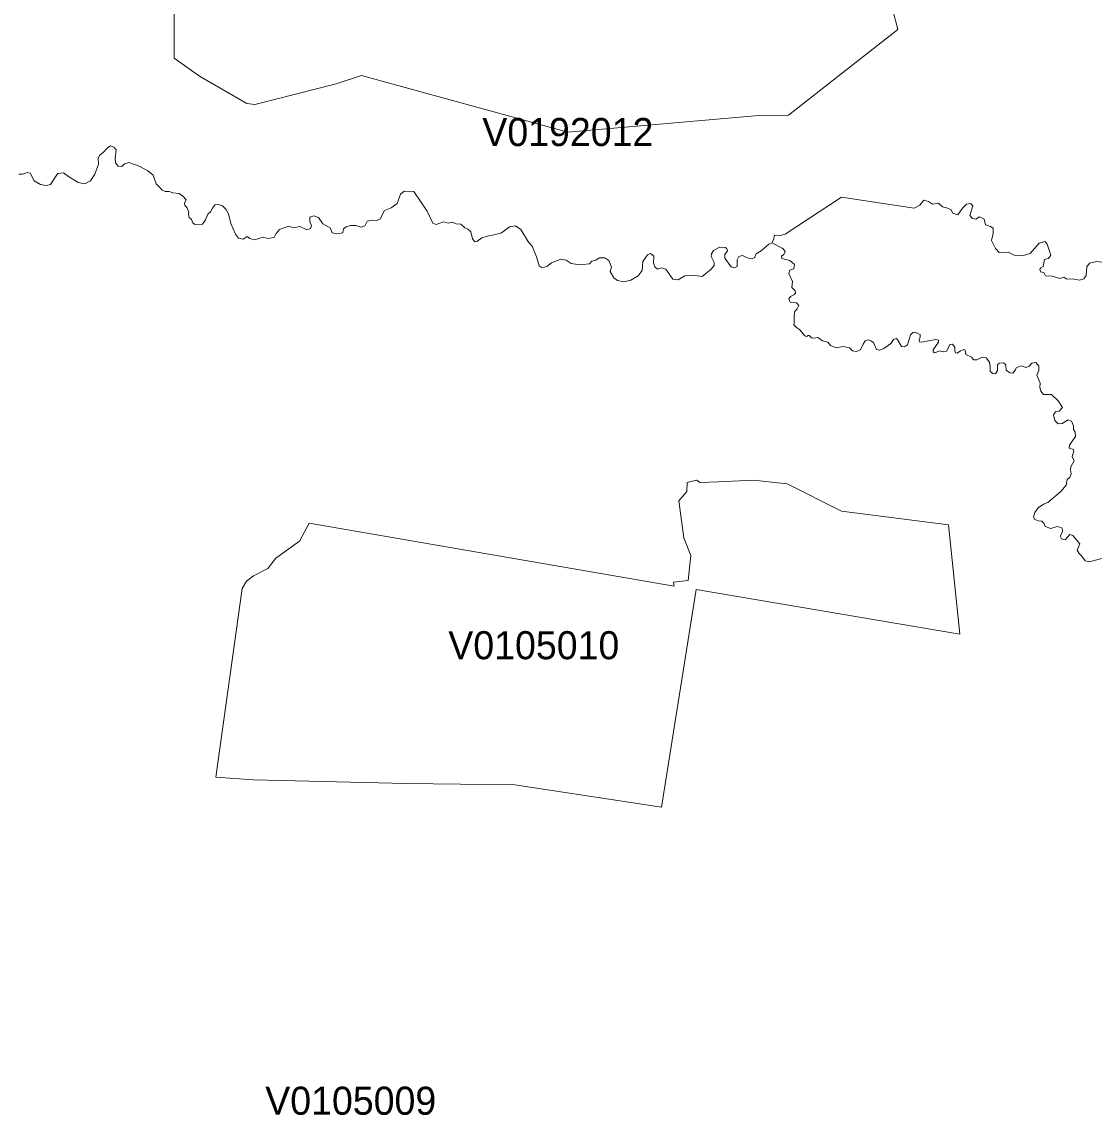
# Model space of a CAD drawing. Extents: x 369010 to 735936, y 6377141 to 6616555.
# Drawn here: x 581221 to 585055, y 6441645 to 6445542 of the extents above; entities that cross this region are included whole.
import ezdxf
from ezdxf.enums import TextEntityAlignment as Align

# ---------------------------------------------------------------- set-up
doc = ezdxf.new("R2010")
doc.units = 0
doc.header["$LTSCALE"] = 40
doc.layers.add('3', color=7, linetype='Continuous', lineweight=13)
doc.layers.add('4', color=7, linetype='Continuous')

msp = doc.modelspace()

# ---------------------------------------------------------------- linework, layer by layer
at = {"layer": '3'}
for points in [[(584327.27, 6445583.84), (584344.31, 6445514.33), (583954.88, 6445209.14), (583848.79, 6445207.82), (583168.08, 6445149.23), (582432.41, 6445350.65), (582342.04, 6445320.53), (582052.25, 6445247.04), (582023.28, 6445250.85), (581854.14, 6445348), (581764.1, 6445412.71), (581765.43, 6445742.06)], [(581765.43, 6445742.06), (581764.1, 6445412.71), (581854.14, 6445348), (582023.28, 6445250.85), (582052.25, 6445247.04), (582342.04, 6445320.53), (582432.41, 6445350.65), (583168.08, 6445149.23), (583848.79, 6445207.82), (583954.88, 6445209.14), (584344.31, 6445514.33), (584327.27, 6445583.84)], [(581210.99, 6444998.62), (581224.07, 6444999.12), (581241.94, 6445004.91), (581251.37, 6445002.1), (581265.11, 6444975.78), (581287.45, 6444962.71), (581308.14, 6444958.4), (581323.7, 6444962.04), (581340.91, 6444989.68), (581350.01, 6445001.1), (581369.54, 6445004.41), (581387.09, 6444991.34), (581421.68, 6444969.82), (581445.34, 6444964.03), (581465.7, 6444975.28), (581482.09, 6444999.28), (581495.16, 6445035.2), (581493.67, 6445056.55), (581499.8, 6445066.81), (581512.87, 6445078.06), (581524.95, 6445091.96), (581537.03, 6445099.91), (581549.78, 6445095.61), (581557.72, 6445086.34), (581553.75, 6445055.06), (581555.57, 6445039.67), (581564.18, 6445028.08), (581577.42, 6445025.93), (581587.84, 6445035.36), (581602.74, 6445041.15), (581639.98, 6445028.08), (581670.1, 6445010.7), (581689.13, 6444995.81), (581699.89, 6444965.19), (581713.46, 6444951.12), (581721.74, 6444941.52), (581732, 6444936.89), (581746.23, 6444937.88), (581759.31, 6444932.91), (581782.48, 6444929.6), (581795.72, 6444921), (581806.97, 6444907.92), (581800.68, 6444897.33), (581801.84, 6444887.57), (581810.28, 6444879.13), (581817.07, 6444862.74)], [(581553.75, 6445055.06), (581557.72, 6445086.34), (581549.78, 6445095.61), (581537.03, 6445099.91), (581524.95, 6445091.96), (581512.87, 6445078.06), (581499.8, 6445066.81), (581493.67, 6445056.55), (581495.16, 6445035.2), (581482.09, 6444999.28), (581465.7, 6444975.28), (581445.34, 6444964.03), (581421.68, 6444969.82), (581387.09, 6444991.34), (581369.54, 6445004.41), (581350.01, 6445001.1), (581340.91, 6444989.68), (581323.7, 6444962.04), (581308.14, 6444958.4), (581287.45, 6444962.71), (581265.11, 6444975.78), (581251.37, 6445002.1), (581241.94, 6445004.91), (581224.07, 6444999.12), (581210.99, 6444998.62)], [(582981.39, 6444815.41), (582959.87, 6444811.1), (582931.57, 6444790.42), (582911.21, 6444783.46), (582884.57, 6444779.49), (582861.4, 6444771.55), (582843.85, 6444759.3), (582836.24, 6444757.48), (582828.13, 6444768.74), (582822.67, 6444793.06), (582811.91, 6444802.83), (582800.99, 6444807.3), (582786.42, 6444820.37), (582770.04, 6444821.53), (582757.29, 6444827.82), (582740.91, 6444824.18), (582724.52, 6444829.31), (582699.04, 6444819.88), (582687.12, 6444825.01), (582666.27, 6444867.71), (582618.6, 6444937.55), (582585, 6444938.05), (582571.76, 6444927.62), (582559.35, 6444894.02), (582537.67, 6444879.13), (582514.5, 6444869.86), (582499.44, 6444840.4), (582486.86, 6444833.94), (582471.3, 6444835.43), (582452.77, 6444831.79), (582444, 6444814.41), (582431.25, 6444809.61), (582411.56, 6444815.9), (582393.02, 6444816.07), (582377.13, 6444810.94), (582368.03, 6444803.66), (582365.38, 6444790.09), (582344.69, 6444786.11), (582328.31, 6444789.75), (582321.03, 6444807.96), (582294.05, 6444822.03), (582278.49, 6444844.54), (582262.44, 6444850.33), (582248.7, 6444846.03), (582247.54, 6444828.98), (582254.16, 6444815.9), (582250.02, 6444805.31), (582237.28, 6444800.18), (582212.62, 6444812.26), (582189.62, 6444807.46), (582172.57, 6444814.25), (582139.8, 6444802.17), (582127.88, 6444787.6), (582120.93, 6444773.04), (582097.93, 6444769.4), (582081.54, 6444774.2), (582050.26, 6444764.93), (582034.04, 6444769.56), (582024.11, 6444777.18), (582009.88, 6444767.08), (581994.32, 6444770.89), (581982.74, 6444784.62), (581965.85, 6444823.68), (581958.24, 6444858.27), (581948.48, 6444873.83), (581936.39, 6444886.57), (581922.66, 6444891.37), (581909.25, 6444890.21), (581901.14, 6444877.97), (581894.19, 6444864.73), (581884.1, 6444856.12), (581875.99, 6444836.43), (581865.56, 6444821.03), (581837.92, 6444819.88), (581830.97, 6444825.67), (581825.84, 6444837.25), (581817.4, 6444844.2), (581814.91, 6444856.29), (581817.07, 6444862.74), (581810.28, 6444879.13), (581801.84, 6444887.57), (581800.68, 6444897.33), (581806.97, 6444907.92), (581795.72, 6444921), (581782.48, 6444929.6), (581759.31, 6444932.91), (581746.23, 6444937.88), (581732, 6444936.89), (581721.74, 6444941.52), (581713.46, 6444951.12), (581699.89, 6444965.19), (581689.13, 6444995.81), (581670.1, 6445010.7), (581639.98, 6445028.08), (581602.74, 6445041.15), (581587.84, 6445035.36), (581577.42, 6445025.93), (581564.18, 6445028.08), (581555.57, 6445039.67), (581553.75, 6445055.06)], [(581817.07, 6444862.74), (581814.91, 6444856.29), (581817.4, 6444844.2), (581825.84, 6444837.25), (581830.97, 6444825.67), (581837.92, 6444819.88), (581865.56, 6444821.03), (581875.99, 6444836.43), (581884.1, 6444856.12), (581894.19, 6444864.73), (581901.14, 6444877.97), (581909.25, 6444890.21), (581922.66, 6444891.37), (581936.39, 6444886.57), (581948.48, 6444873.83), (581958.24, 6444858.27), (581965.85, 6444823.68), (581982.74, 6444784.62), (581994.32, 6444770.89), (582009.88, 6444767.08), (582024.11, 6444777.18), (582034.04, 6444769.56), (582050.26, 6444764.93), (582081.54, 6444774.2), (582097.93, 6444769.4), (582120.93, 6444773.04), (582127.88, 6444787.6), (582139.8, 6444802.17), (582172.57, 6444814.25), (582189.62, 6444807.46), (582212.62, 6444812.26), (582237.28, 6444800.18), (582250.02, 6444805.31), (582254.16, 6444815.9), (582247.54, 6444828.98), (582248.7, 6444846.03), (582262.44, 6444850.33), (582278.49, 6444844.54), (582294.05, 6444822.03), (582321.03, 6444807.96), (582328.31, 6444789.75), (582344.69, 6444786.11), (582365.38, 6444790.09), (582368.03, 6444803.66), (582377.13, 6444810.94), (582393.02, 6444816.07), (582411.56, 6444815.9), (582431.25, 6444809.61), (582444, 6444814.41), (582452.77, 6444831.79), (582471.3, 6444835.43), (582486.86, 6444833.94), (582499.44, 6444840.4), (582514.5, 6444869.86), (582537.67, 6444879.13), (582559.35, 6444894.02), (582571.76, 6444927.62), (582585, 6444938.05), (582618.6, 6444937.55), (582666.27, 6444867.71), (582687.12, 6444825.01), (582699.04, 6444819.88), (582724.52, 6444829.31), (582740.91, 6444824.18), (582757.29, 6444827.82), (582770.04, 6444821.53), (582786.42, 6444820.37), (582800.99, 6444807.3), (582811.91, 6444802.83), (582822.67, 6444793.06), (582828.13, 6444768.74), (582836.24, 6444757.48), (582843.85, 6444759.3), (582861.4, 6444771.55), (582884.57, 6444779.49), (582911.21, 6444783.46), (582931.57, 6444790.42), (582959.87, 6444811.1), (582981.39, 6444815.41), (583000.25, 6444801.67), (583027.23, 6444756.32), (583040.64, 6444742.92), (583056.36, 6444704.68), (583065.46, 6444672.91), (583076.06, 6444665.3), (583093.1, 6444669.76), (583109.82, 6444683.33), (583142.59, 6444696.41), (583162.28, 6444692.11), (583179.99, 6444680.36), (583210.28, 6444675.39), (583244.87, 6444679.86), (583253.97, 6444688.96), (583267.71, 6444692.27), (583279.79, 6444701.37), (583299.82, 6444701.04), (583314.71, 6444691.44), (583323.81, 6444667.94), (583318.68, 6444652.55), (583331.76, 6444629.22)], [(583331.76, 6444629.22), (583345.66, 6444619.62), (583367.84, 6444615.31), (583392.17, 6444621.11), (583418.65, 6444637.16), (583432.55, 6444655.36), (583435.03, 6444688.13), (583451.75, 6444711.31), (583462.34, 6444716.27), (583474.09, 6444707.17), (583473.6, 6444683.17), (583478.06, 6444668.94), (583487.17, 6444660.99), (583502.72, 6444664.63), (583516.96, 6444660.66), (583542.45, 6444624.25), (583560.98, 6444622.43), (583585.31, 6444636.33), (583612.62, 6444638.98), (583647.54, 6444634.51), (583679.15, 6444660.33), (583689.41, 6444673.57), (583690.08, 6444683.67), (583678.49, 6444705.18), (583679.65, 6444715.44), (583687.59, 6444726.7), (583709.11, 6444738.45), (583730.46, 6444737.12), (583735.26, 6444732.66), (583737.74, 6444726.03), (583727.98, 6444712.3), (583727.31, 6444699.22), (583750.81, 6444668.27), (583762.9, 6444665.3), (583771.34, 6444670.09), (583771.67, 6444693.27), (583778.12, 6444705.02), (583790.2, 6444709.32), (583804.44, 6444702.37), (583820.33, 6444697.57), (583833.07, 6444700.88), (583839.36, 6444714.62), (583857.07, 6444725.21), (583884.71, 6444749.54), (583895.3, 6444754.67), (583901.09, 6444764.93), (583904.73, 6444781.31), (583925.09, 6444780.49), (583943.13, 6444784.79), (584143.39, 6444917.19), (584403.07, 6444878.46), (584422.6, 6444889.06), (584437.66, 6444906.43), (584454.21, 6444901.14), (584467.78, 6444892.7), (584489.79, 6444896.01), (584504.35, 6444882.77), (584518.26, 6444879.46), (584533.15, 6444872.67), (584540.6, 6444860.42), (584558.97, 6444853.97), (584574.86, 6444878.46), (584589.42, 6444892.04), (584603.99, 6444894.85), (584612.1, 6444886.41), (584601.01, 6444851.49), (584610.77, 6444840.89), (584622.69, 6444838.25), (584635.27, 6444846.69), (584652.48, 6444839.24), (584657.28, 6444817.89), (584674.82, 6444812.76), (584684.42, 6444806.3), (584684.09, 6444787.93), (584678.96, 6444762.11), (584692.86, 6444733.81), (584705.44, 6444719.91), (584737.88, 6444721.07), (584759.23, 6444710.64), (584792.83, 6444708.66), (584816.99, 6444716.1), (584849.1, 6444753.67), (584869.79, 6444759.47), (584877.24, 6444749.37), (584890.48, 6444710.15), (584882.37, 6444698.23), (584868.13, 6444694.92), (584862.34, 6444669.43), (584854.23, 6444665.79), (584850.92, 6444660.33), (584852.91, 6444650.73), (584864.82, 6444648.41), (584870.78, 6444637.16), (584894.61, 6444636), (584922.09, 6444627.23), (584935.99, 6444631.37), (584947.74, 6444624.58), (584966.77, 6444625.57), (584992.26, 6444620.94), (585007.82, 6444626.4)], [(585071.87, 6444684.99), (585054.32, 6444687.47), (585027.84, 6444681.68), (585018.24, 6444668.77), (585015.6, 6444638.32), (585007.82, 6444626.4), (584992.26, 6444620.94), (584966.77, 6444625.57), (584947.74, 6444624.58), (584935.99, 6444631.37), (584922.09, 6444627.23), (584894.61, 6444636), (584870.78, 6444637.16), (584864.82, 6444648.41), (584852.91, 6444650.73), (584850.92, 6444660.33), (584854.23, 6444665.79), (584862.34, 6444669.43), (584868.13, 6444694.92), (584882.37, 6444698.23), (584890.48, 6444710.15), (584877.24, 6444749.37), (584869.79, 6444759.47), (584849.1, 6444753.67), (584816.99, 6444716.1), (584792.83, 6444708.66), (584759.23, 6444710.64), (584737.88, 6444721.07), (584705.44, 6444719.91), (584692.86, 6444733.81), (584678.96, 6444762.11), (584684.09, 6444787.93), (584684.42, 6444806.3), (584674.82, 6444812.76), (584657.28, 6444817.89), (584652.48, 6444839.24), (584635.27, 6444846.69), (584622.69, 6444838.25), (584610.77, 6444840.89), (584601.01, 6444851.49), (584612.1, 6444886.41), (584603.99, 6444894.85), (584589.42, 6444892.04), (584574.86, 6444878.46), (584558.97, 6444853.97), (584540.6, 6444860.42), (584533.15, 6444872.67), (584518.26, 6444879.46), (584504.35, 6444882.77), (584489.79, 6444896.01), (584467.78, 6444892.7), (584454.21, 6444901.14), (584437.66, 6444906.43), (584422.6, 6444889.06), (584403.07, 6444878.46), (584143.39, 6444917.19), (583943.13, 6444784.79), (583925.09, 6444780.49), (583904.73, 6444781.31), (583901.09, 6444764.93), (583895.3, 6444754.67), (583934.69, 6444733.98), (583942.63, 6444723.39), (583938.33, 6444712.46), (583930.22, 6444706.34), (583931.38, 6444698.23), (583959.02, 6444691.28), (583976.07, 6444677.54), (583973.91, 6444661.65), (583959.35, 6444656.52), (583956.04, 6444645.6), (583969.28, 6444616.97), (583967.13, 6444595.29), (583979.04, 6444583.04), (583980.2, 6444576.25), (583975.9, 6444570.3), (583962, 6444563.01), (583956.21, 6444554.74), (583960.34, 6444542.49), (583983.18, 6444540.67), (583991.46, 6444531.4), (583985.33, 6444518.82), (583977.06, 6444509.72), (583975.07, 6444496.15), (583975.4, 6444469.83), (583974.08, 6444461.56), (583982.85, 6444451.96), (583993.61, 6444445.51)], [(584058.98, 6444416.87), (584045.91, 6444414.89), (584036.31, 6444415.88), (584028.7, 6444423.49), (584024.56, 6444424.16), (584019.43, 6444420.02), (584013.14, 6444423), (583993.61, 6444445.51), (583982.85, 6444451.96), (583974.08, 6444461.56), (583975.4, 6444469.83), (583975.07, 6444496.15), (583977.06, 6444509.72), (583985.33, 6444518.82), (583991.46, 6444531.4), (583983.18, 6444540.67), (583960.34, 6444542.49), (583956.21, 6444554.74), (583962, 6444563.01), (583975.9, 6444570.3), (583980.2, 6444576.25), (583979.04, 6444583.04), (583967.13, 6444595.29), (583969.28, 6444616.97), (583956.04, 6444645.6), (583959.35, 6444656.52), (583973.91, 6444661.65), (583976.07, 6444677.54), (583959.02, 6444691.28), (583931.38, 6444698.23), (583930.22, 6444706.34), (583938.33, 6444712.46), (583942.63, 6444723.39), (583934.69, 6444733.98), (583895.3, 6444754.67), (583884.71, 6444749.54), (583857.07, 6444725.21), (583839.36, 6444714.62), (583833.07, 6444700.88), (583820.33, 6444697.57), (583804.44, 6444702.37), (583790.2, 6444709.32), (583778.12, 6444705.02), (583771.67, 6444693.27), (583771.34, 6444670.09), (583762.9, 6444665.3), (583750.81, 6444668.27), (583727.31, 6444699.22), (583727.98, 6444712.3), (583737.74, 6444726.03), (583735.26, 6444732.66), (583730.46, 6444737.12), (583709.11, 6444738.45), (583687.59, 6444726.7), (583679.65, 6444715.44), (583678.49, 6444705.18), (583690.08, 6444683.67), (583689.41, 6444673.57), (583679.15, 6444660.33), (583647.54, 6444634.51), (583612.62, 6444638.98), (583585.31, 6444636.33), (583560.98, 6444622.43), (583542.45, 6444624.25), (583516.96, 6444660.66), (583502.72, 6444664.63), (583487.17, 6444660.99), (583478.06, 6444668.94), (583473.6, 6444683.17), (583474.09, 6444707.17), (583462.34, 6444716.27), (583451.75, 6444711.31), (583435.03, 6444688.13), (583432.55, 6444655.36), (583418.65, 6444637.16), (583392.17, 6444621.11), (583367.84, 6444615.31), (583345.66, 6444619.62), (583331.76, 6444629.22), (583318.68, 6444652.55), (583323.81, 6444667.94), (583314.71, 6444691.44), (583299.82, 6444701.04), (583279.79, 6444701.37), (583267.71, 6444692.27), (583253.97, 6444688.96), (583244.87, 6444679.86), (583210.28, 6444675.39), (583179.99, 6444680.36), (583162.28, 6444692.11), (583142.59, 6444696.41), (583109.82, 6444683.33), (583093.1, 6444669.76), (583076.06, 6444665.3), (583065.46, 6444672.91), (583056.36, 6444704.68), (583040.64, 6444742.92), (583027.23, 6444756.32), (583000.25, 6444801.67), (582981.39, 6444815.41)], [(585007.82, 6444626.4), (585015.6, 6444638.32), (585018.24, 6444668.77), (585027.84, 6444681.68), (585054.32, 6444687.47), (585071.87, 6444684.99)], [(583993.61, 6444445.51), (584013.14, 6444423), (584019.43, 6444420.02), (584024.56, 6444424.16), (584028.7, 6444423.49), (584036.31, 6444415.88), (584045.91, 6444414.89), (584058.98, 6444416.87), (584076.53, 6444404.63), (584095.23, 6444400.32), (584104.83, 6444387.91), (584124.85, 6444380.3), (584150.18, 6444385.26), (584172.35, 6444379.64), (584182.78, 6444369.87), (584196.35, 6444366.73), (584211.41, 6444372.35), (584221.51, 6444392.71), (584228.29, 6444404.96), (584239.05, 6444408.1), (584248.65, 6444404.96), (584257.75, 6444398.67), (584268.35, 6444374.34), (584280.43, 6444372.19), (584294.5, 6444377.32), (584319.98, 6444395.69), (584328.59, 6444409.76), (584339.68, 6444413.07), (584344.81, 6444407.77), (584357.22, 6444384.77), (584368.97, 6444383.44), (584378.57, 6444390.23), (584389.33, 6444426.14), (584398.6, 6444434.58), (584406.87, 6444436.07), (584417.96, 6444429.62), (584424.75, 6444428.13), (584424.58, 6444418.2), (584420.44, 6444408.27), (584421.6, 6444401.15), (584430.71, 6444400.32), (584480.69, 6444409.59), (584489.13, 6444407.11), (584489.79, 6444399.83), (584470.59, 6444373.35), (584470.92, 6444365.24), (584477.05, 6444362.75), (584493.43, 6444368.88), (584507.5, 6444366.39), (584517.76, 6444368.38), (584526.2, 6444383.11), (584529.84, 6444391.72), (584540.1, 6444393.04), (584547.88, 6444382.45), (584547.39, 6444369.37), (584549.7, 6444362.09), (584555.83, 6444360.77), (584567.74, 6444368.88), (584579.82, 6444374.01), (584584.62, 6444371.36), (584587.11, 6444356.3), (584606.8, 6444347.2), (584615.24, 6444336.77), (584625.83, 6444337.1), (584643.05, 6444345.04), (584659.93, 6444344.22), (584672.01, 6444328.66), (584673.5, 6444312.94), (584673.5, 6444295.39), (584683.1, 6444288.44), (584693.03, 6444287.95), (584699.65, 6444299.37), (584699.65, 6444321.05), (584706.6, 6444325.68), (584721, 6444326.84), (584730.27, 6444320.05), (584731.1, 6444300.86), (584744.34, 6444291.26), (584754.76, 6444290.1), (584764.36, 6444301.19), (584766.51, 6444308.96), (584784.72, 6444316.25), (584802.26, 6444309.63), (584813.35, 6444314.92), (584822.12, 6444325.68), (584836.85, 6444328), (584847.61, 6444314.92), (584847.61, 6444299.86), (584839.83, 6444282.48), (584852.24, 6444253.69), (584850.59, 6444238.46), (584854.4, 6444225.05), (584863.66, 6444214.3), (584879.88, 6444213.63), (584892.46, 6444213.8), (584916.13, 6444191.62), (584931.19, 6444167.29), (584919.77, 6444154.88), (584906.36, 6444152.4), (584899.91, 6444141.64)], [(584970.41, 6444088.51), (584971.41, 6444101.59), (584963.96, 6444119.13), (584951.55, 6444123.1), (584930.86, 6444110.69), (584916.13, 6444109.04), (584904.21, 6444121.12), (584899.91, 6444141.64), (584906.36, 6444152.4), (584919.77, 6444154.88), (584931.19, 6444167.29), (584916.13, 6444191.62), (584892.46, 6444213.8), (584879.88, 6444213.63), (584863.66, 6444214.3), (584854.4, 6444225.05), (584850.59, 6444238.46), (584852.24, 6444253.69), (584839.83, 6444282.48), (584847.61, 6444299.86), (584847.61, 6444314.92), (584836.85, 6444328), (584822.12, 6444325.68), (584813.35, 6444314.92), (584802.26, 6444309.63), (584784.72, 6444316.25), (584766.51, 6444308.96), (584764.36, 6444301.19), (584754.76, 6444290.1), (584744.34, 6444291.26), (584731.1, 6444300.86), (584730.27, 6444320.05), (584721, 6444326.84), (584706.6, 6444325.68), (584699.65, 6444321.05), (584699.65, 6444299.37), (584693.03, 6444287.95), (584683.1, 6444288.44), (584673.5, 6444295.39), (584673.5, 6444312.94), (584672.01, 6444328.66), (584659.93, 6444344.22), (584643.05, 6444345.04), (584625.83, 6444337.1), (584615.24, 6444336.77), (584606.8, 6444347.2), (584587.11, 6444356.3), (584584.62, 6444371.36), (584579.82, 6444374.01), (584567.74, 6444368.88), (584555.83, 6444360.77), (584549.7, 6444362.09), (584547.39, 6444369.37), (584547.88, 6444382.45), (584540.1, 6444393.04), (584529.84, 6444391.72), (584526.2, 6444383.11), (584517.76, 6444368.38), (584507.5, 6444366.39), (584493.43, 6444368.88), (584477.05, 6444362.75), (584470.92, 6444365.24), (584470.59, 6444373.35), (584489.79, 6444399.83), (584489.13, 6444407.11), (584480.69, 6444409.59), (584430.71, 6444400.32), (584421.6, 6444401.15), (584420.44, 6444408.27), (584424.58, 6444418.2), (584424.75, 6444428.13), (584417.96, 6444429.62), (584406.87, 6444436.07), (584398.6, 6444434.58), (584389.33, 6444426.14), (584378.57, 6444390.23), (584368.97, 6444383.44), (584357.22, 6444384.77), (584344.81, 6444407.77), (584339.68, 6444413.07), (584328.59, 6444409.76), (584319.98, 6444395.69), (584294.5, 6444377.32), (584280.43, 6444372.19), (584268.35, 6444374.34), (584257.75, 6444398.67), (584248.65, 6444404.96), (584239.05, 6444408.1), (584228.29, 6444404.96), (584221.51, 6444392.71), (584211.41, 6444372.35), (584196.35, 6444366.73), (584182.78, 6444369.87), (584172.35, 6444379.64), (584150.18, 6444385.26), (584124.85, 6444380.3), (584104.83, 6444387.91), (584095.23, 6444400.32), (584076.53, 6444404.63), (584058.98, 6444416.87)], [(584899.91, 6444141.64), (584904.21, 6444121.12), (584916.13, 6444109.04), (584930.86, 6444110.69), (584951.55, 6444123.1), (584963.96, 6444119.13), (584971.41, 6444101.59), (584970.41, 6444088.51), (584976.87, 6444079.74), (584978.52, 6444064.35), (584957.17, 6444032.57), (584955.19, 6444022.81), (584970.74, 6444017.35), (584972.07, 6444010.23), (584966.28, 6443993.18), (584973.06, 6443977.13), (584960.98, 6443956.44), (584960.32, 6443945.35), (584962.97, 6443930.46), (584958, 6443918.38), (584948.07, 6443910.93), (584945.09, 6443890.74), (584925.56, 6443868.23), (584879.72, 6443828.84), (584863.5, 6443823.05), (584844.8, 6443810.14), (584833.05, 6443792.92), (584828.08, 6443777.04), (584832.71, 6443767.93), (584846.62, 6443763.3), (584858.37, 6443762.64), (584864.82, 6443755.19), (584869.79, 6443743.27), (584889.81, 6443736.65), (584912.98, 6443743.11), (584929.2, 6443738.14), (584933.34, 6443726.72), (584923.58, 6443708.52), (584928.54, 6443698.92), (584941.78, 6443696.27), (584958, 6443714.14), (584968.1, 6443711.16), (584993.42, 6443681.7), (584983.82, 6443659.03), (584990.61, 6443647.28), (585000.37, 6443637.52), (585012.95, 6443620.96), (585028.51, 6443616.83), (585070.54, 6443629.24)], [(585070.54, 6443629.24), (585028.51, 6443616.83), (585012.95, 6443620.96), (585000.37, 6443637.52), (584990.61, 6443647.28), (584983.82, 6443659.03), (584993.42, 6443681.7), (584968.1, 6443711.16), (584958, 6443714.14), (584941.78, 6443696.27), (584928.54, 6443698.92), (584923.58, 6443708.52), (584933.34, 6443726.72), (584929.2, 6443738.14), (584912.98, 6443743.11), (584889.81, 6443736.65), (584869.79, 6443743.27), (584864.82, 6443755.19), (584858.37, 6443762.64), (584846.62, 6443763.3), (584832.71, 6443767.93), (584828.08, 6443777.04), (584833.05, 6443792.92), (584844.8, 6443810.14), (584863.5, 6443823.05), (584879.72, 6443828.84), (584925.56, 6443868.23), (584945.09, 6443890.74), (584948.07, 6443910.93), (584958, 6443918.38), (584962.97, 6443930.46), (584960.32, 6443945.35), (584960.98, 6443956.44), (584973.06, 6443977.13), (584966.28, 6443993.18), (584972.07, 6444010.23), (584970.74, 6444017.35), (584955.19, 6444022.81), (584957.17, 6444032.57), (584978.52, 6444064.35), (584976.87, 6444079.74), (584970.41, 6444088.51)]]:
    msp.add_lwpolyline(points, dxfattribs=at)
for points in [[(581913.06, 6442849.39), (582047.45, 6442840.12), (582591.96, 6442827.7), (582978.9, 6442821.91), (583502.39, 6442742.97), (583626.02, 6443518.68), (584565.09, 6443358.97), (584524.71, 6443748.9), (584143.22, 6443798.05), (583949.75, 6443895.7), (583830.26, 6443908.94), (583704.64, 6443901.99), (583640.26, 6443899.51), (583627.18, 6443908.61), (583593.09, 6443899.51), (583591.77, 6443867.9), (583564.29, 6443835.13), (583581.34, 6443702.39), (583606.16, 6443640), (583596.9, 6443550.63), (583544.43, 6443545.33), (583547.08, 6443530.93), (582245.23, 6443755.69), (582211.13, 6443691.3), (582126.39, 6443630.73), (582098.75, 6443593.99), (582047.61, 6443567.67), (582022.79, 6443547.98), (582006.9, 6443521.83)], [(581913.06, 6442849.39), (582006.9, 6443521.83), (582022.79, 6443547.98), (582047.61, 6443567.67), (582098.75, 6443593.99), (582126.39, 6443630.73), (582211.13, 6443691.3), (582245.23, 6443755.69), (583547.08, 6443530.93), (583544.43, 6443545.33), (583596.9, 6443550.63), (583606.16, 6443640), (583581.34, 6443702.39), (583564.29, 6443835.13), (583591.77, 6443867.9), (583593.09, 6443899.51), (583627.18, 6443908.61), (583640.26, 6443899.51), (583704.64, 6443901.99), (583830.26, 6443908.94), (583949.75, 6443895.7), (584143.22, 6443798.05), (584524.71, 6443748.9), (584565.09, 6443358.97), (583626.02, 6443518.68), (583502.39, 6442742.97), (582978.9, 6442821.91), (582591.96, 6442827.7), (582047.45, 6442840.12)]]:
    msp.add_lwpolyline(points, close=True, dxfattribs=at)

# ---------------------------------------------------------------- texts
at = {"layer": '4'}
for s, p in [('V0192012', (583168.08, 6445099.23)), ('V0105010', (583046.6, 6443270.1)), ('V0105009', (582393.94, 6441646.53))]:
    msp.add_text(s, height=100, dxfattribs=at).set_placement(p, align=Align.CENTER)

doc.saveas('drawing.dxf')
